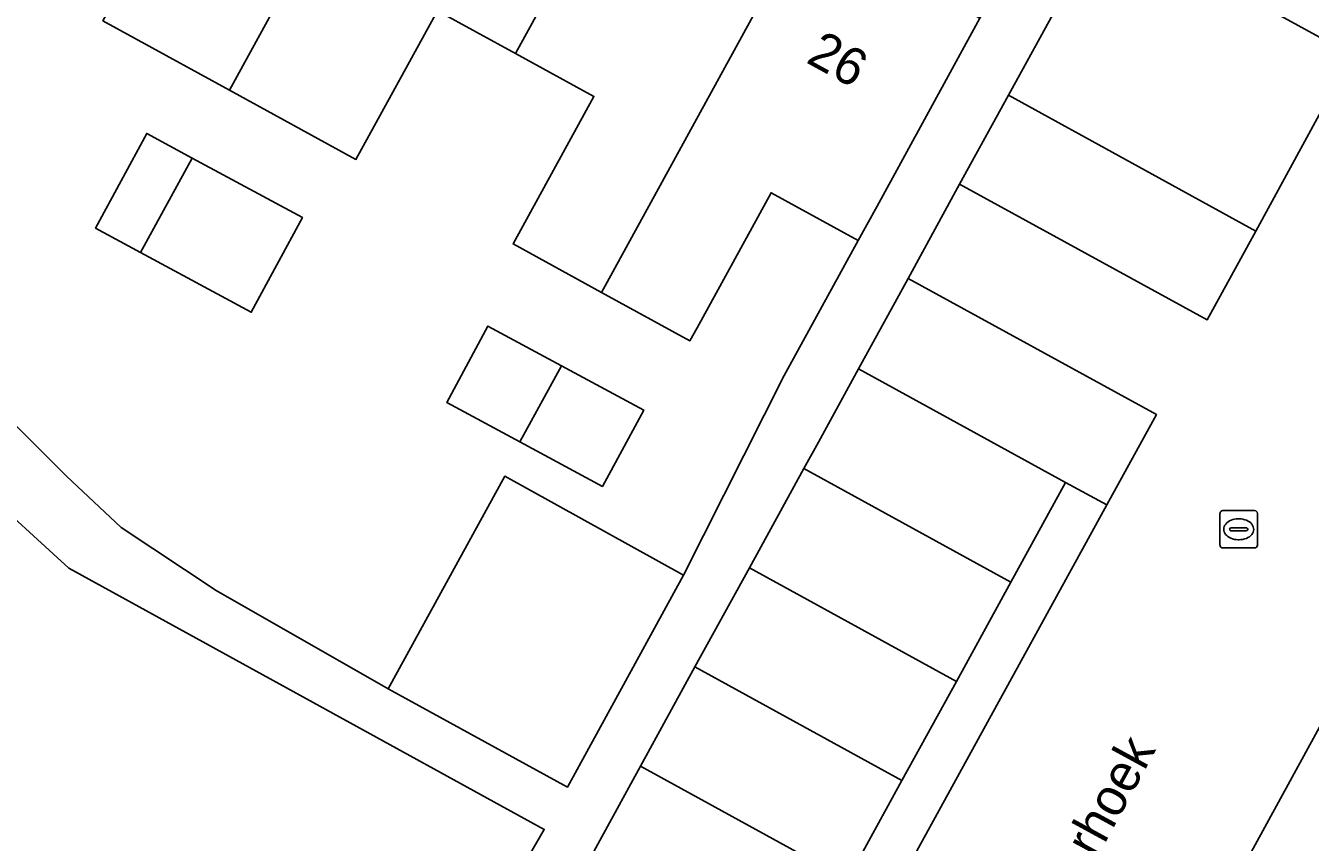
# Model space of a CAD drawing. Extents: x 158352 to 159489, y 383828 to 384603.
# Drawn here: x 158844.29 to 158878.68, y 384034.72 to 384056.59 of the extents above; entities that cross this region are included whole.
import ezdxf

# ---------------------------------------------------------------- set-up
doc = ezdxf.new("R2010")
doc.units = 0
for name, color, linetype in [('IMGEO_Erf', 7, 'Continuous'), ('IMGEO_Kolk', 7, 'Continuous'), ('IMGEO_Openbare_ruimte_label', 7, 'Continuous'), ('IMGEO_Pand', 7, 'Continuous'), ('IMGEO_Pand_nummerreeks', 7, 'Continuous'), ('IMGEO_Rijbaan_lokaal_open', 7, 'Continuous'), ('IMGEO_Voetpad_open', 7, 'Continuous')]:
    doc.layers.add(name, color=color, linetype=linetype)

msp = doc.modelspace()

# ---------------------------------------------------------------- linework, layer by layer
at = {"layer": 'IMGEO_Erf'}
for points in [[(158879.798, 384055.802), (158873.182, 384059.431), (158870.6, 384054.723), (158877.226, 384051.087)], [(158847.361, 384050.516), (158846.158, 384051.166), (158847.527, 384053.701), (158848.746, 384053.043), (158851.696, 384051.45), (158850.327, 384048.915)], [(158858.631, 384047.484), (158860.834, 384046.295), (158859.731, 384044.251), (158857.515, 384045.446), (158855.561, 384046.501), (158856.665, 384048.546)]]:
    msp.add_lwpolyline(points, close=True, dxfattribs=at)
for points in [[(158842.065, 384047.835), (158845.377, 384044.525), (158846.844, 384043.153), (158849.388, 384041.463), (158853.994, 384038.83), (158857.116, 384044.523), (158861.903, 384041.878), (158864.598, 384047.218), (158866.579, 384050.835), (158864.244, 384052.113), (158862.264, 384048.497), (158862.074, 384048.15), (158859.706, 384049.447), (158857.339, 384050.743), (158859.501, 384054.692), (158857.406, 384055.839), (158855.311, 384056.987), (158853.13, 384053.005), (158849.742, 384054.861), (158846.354, 384056.717)], [(158905.461, 384041.181), (158904.271, 384042.421), (158886.706, 384052.025), (158861.185, 384005.358), (158854.263, 384009.207), (158873.236, 384043.758), (158872.13, 384044.358), (158870.665, 384041.689), (158869.208, 384039.033), (158867.75, 384036.376), (158866.292, 384033.72), (158864.835, 384031.064), (158863.377, 384028.407), (158861.919, 384025.751), (158860.461, 384023.095), (158859.004, 384020.438), (158857.546, 384017.782), (158856.088, 384015.126), (158854.631, 384012.469), (158853.173, 384009.813), (158848.79, 384012.219), (158847.63, 384012.855), (158849.088, 384015.511)], [(158853.974, 384027.826), (158858.17, 384035.07), (158845.444, 384042.068), (158840.594, 384046.49), (158821.53, 384042.846), (158822.006, 384040.339), (158826.095, 384041.113), (158826.592, 384038.488), (158827.091, 384035.855), (158823.028, 384035.085), (158823.479, 384032.704)]]:
    msp.add_lwpolyline(points, dxfattribs=at)
at = {"layer": 'IMGEO_Kolk'}
for p, q in [((158876.265, 384042.678), (158876.265, 384043.53)), ((158876.34, 384043.604), (158877.192, 384043.604)), ((158877.266, 384043.53), (158877.266, 384042.678)), ((158876.524, 384043.098), (158876.524, 384043.11)), ((158876.567, 384043.147), (158876.965, 384043.147)), ((158876.753, 384043.384), (158876.778, 384043.384)), ((158877.008, 384043.11), (158877.008, 384043.098)), ((158876.962, 384043.061), (158876.564, 384043.061)), ((158876.776, 384042.824), (158876.751, 384042.824)), ((158877.192, 384042.604), (158876.34, 384042.604))]:
    msp.add_line(p, q, dxfattribs=at)
for points in [[(158876.265, 384042.678), (158876.265, 384043.53)], [(158876.34, 384043.604), (158877.192, 384043.604)], [(158877.266, 384043.53), (158877.266, 384042.678)], [(158877.192, 384042.604), (158876.34, 384042.604)]]:
    msp.add_lwpolyline(points, dxfattribs=at)
for centre, radius, start, end in [((158876.342, 384043.528), 0.0765, 91.552, 178.448), ((158876.342, 384043.528), 0.0765, 91.552, 178.448), ((158877.19, 384043.528), 0.0765, 1.552, 88.448), ((158877.19, 384043.528), 0.0765, 1.552, 88.448), ((158876.564, 384043.107), 0.0403, 85.8775, 175.7526), ((158876.561, 384043.097), 0.0366, 178.938, 274.7102), ((158876.965, 384043.104), 0.043, 264.8664, 352.4533), ((158876.969, 384043.109), 0.0386, 1.7309, 96.639), ((158876.342, 384042.68), 0.0765, 181.552, 268.448), ((158876.342, 384042.68), 0.0765, 181.552, 268.448), ((158877.19, 384042.68), 0.0765, 271.552, 358.448), ((158877.19, 384042.68), 0.0765, 271.552, 358.448)]:
    msp.add_arc(centre, radius, start, end, dxfattribs=at)
for centre, major_axis, ratio, start_param, end_param in [((158876.752, 384043.104), (-0.387, 0.002), 0.722429, 4.712389, 7.853982), ((158876.777, 384043.104), (-0.39, 0.002), 0.717154, 1.570796, 4.712389)]:
    msp.add_ellipse(centre, major_axis=major_axis, ratio=ratio, start_param=start_param, end_param=end_param, dxfattribs=at)
at = {"layer": 'IMGEO_Pand'}
for points in [[(158849.742, 384054.861), (158855.199, 384064.822), (158850.766, 384067.256), (158847.507, 384061.306), (158845.918, 384058.404), (158846.964, 384057.831), (158846.354, 384056.717)], [(158849.742, 384054.861), (158853.13, 384053.005), (158855.311, 384056.987), (158857.406, 384055.839), (158860.678, 384061.813), (158855.199, 384064.822)], [(158859.706, 384049.447), (158865.138, 384059.365), (158860.678, 384061.813), (158857.406, 384055.839), (158859.501, 384054.692), (158857.339, 384050.743)], [(158865.138, 384059.365), (158859.706, 384049.447), (158862.074, 384048.15), (158862.264, 384048.497), (158864.244, 384052.113), (158866.579, 384050.835), (158867.082, 384051.752), (158869.838, 384056.784)], [(158869.294, 384052.343), (158875.92, 384048.707), (158877.226, 384051.087), (158870.6, 384054.723)], [(158847.361, 384050.516), (158848.746, 384053.043), (158847.527, 384053.701), (158846.158, 384051.166)], [(158847.361, 384050.516), (158850.327, 384048.915), (158851.696, 384051.45), (158848.746, 384053.043)], [(158872.13, 384044.358), (158873.236, 384043.758), (158874.562, 384046.175), (158867.916, 384049.821), (158866.587, 384047.4)], [(158858.631, 384047.484), (158856.665, 384048.546), (158855.561, 384046.501), (158857.515, 384045.446)], [(158858.631, 384047.484), (158857.515, 384045.446), (158859.731, 384044.251), (158860.834, 384046.295)], [(158872.13, 384044.358), (158866.587, 384047.4), (158865.511, 384045.438), (158865.123, 384044.731), (158870.665, 384041.689)], [(158857.116, 384044.523), (158853.994, 384038.83), (158858.79, 384036.201), (158861.903, 384041.878)], [(158865.123, 384044.731), (158863.665, 384042.074), (158869.208, 384039.033), (158870.665, 384041.689)], [(158863.665, 384042.074), (158862.207, 384039.418), (158867.75, 384036.376), (158869.208, 384039.033)], [(158860.75, 384036.762), (158866.292, 384033.72), (158867.75, 384036.376), (158862.207, 384039.418)], [(158860.75, 384036.762), (158859.292, 384034.105), (158864.835, 384031.064), (158866.292, 384033.72)]]:
    msp.add_lwpolyline(points, close=True, dxfattribs=at)
at = {"layer": 'IMGEO_Rijbaan_lokaal_open'}
msp.add_lwpolyline([(158854.263, 384009.207), (158861.185, 384005.358), (158886.706, 384052.025), (158879.798, 384055.802), (158877.226, 384051.087), (158875.92, 384048.707), (158869.294, 384052.343), (158867.916, 384049.821), (158874.562, 384046.175), (158873.236, 384043.758)], close=True, dxfattribs=at)
at = {"layer": 'IMGEO_Voetpad_open'}
for points in [[(158837.653, 384078.616), (158838.211, 384075.458), (158838.546, 384073.562), (158838.799, 384072.022), (158847.335, 384073.606), (158871.727, 384060.229), (158873.182, 384059.431), (158879.798, 384055.802)], [(158859.292, 384034.105), (158860.75, 384036.762), (158862.207, 384039.418), (158863.665, 384042.074), (158865.123, 384044.731), (158865.511, 384045.438), (158866.587, 384047.4), (158867.916, 384049.821), (158869.294, 384052.343), (158870.6, 384054.723), (158873.182, 384059.431), (158871.727, 384060.229), (158869.838, 384056.784), (158867.082, 384051.752), (158866.579, 384050.835), (158864.598, 384047.218), (158861.903, 384041.878), (158858.79, 384036.201), (158853.994, 384038.83), (158849.388, 384041.463), (158846.844, 384043.153), (158845.377, 384044.525), (158842.065, 384047.835)], [(158840.594, 384046.49), (158845.444, 384042.068), (158858.17, 384035.07), (158853.974, 384027.826)]]:
    msp.add_lwpolyline(points, dxfattribs=at)

# ---------------------------------------------------------------- texts
at = {"layer": 'IMGEO_Openbare_ruimte_label'}
msp.add_text('Klaverhoek', height=1, rotation=61.385, dxfattribs=at).set_placement((158871.355, 384031.333))
at = {"layer": 'IMGEO_Pand_nummerreeks'}
msp.add_text('26', height=1, rotation=331.2318, dxfattribs=at).set_placement((158865.151, 384055.616))

doc.saveas('drawing.dxf')
